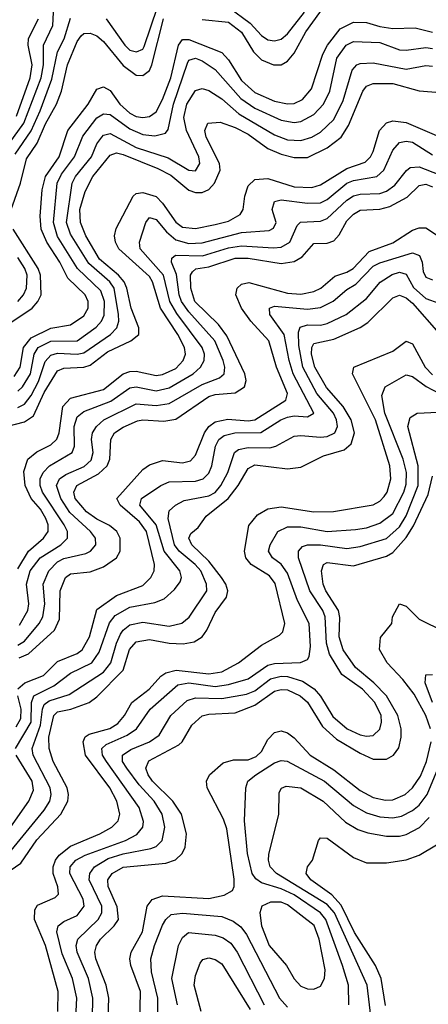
# Model space of a CAD drawing. Header units: inches. Extents: x 990535 to 1117859, y 769386 to 892122.
# Tile 760 of 1056: x 1068256 to 1069497, y 846811 to 849807. Entities that reach past the tile are written whole.
import ezdxf

# ---------------------------------------------------------------- set-up
doc = ezdxf.new("R2010")
doc.units = ezdxf.units.IN
doc.header["$MEASUREMENT"] = 0
doc.layers.add('B0864', color=7, linetype='Continuous')

msp = doc.modelspace()

# ---------------------------------------------------------------- linework, layer by layer
at = {"layer": 'B0864', "color": 5}
for points, elevation in [([(1068810, 849807.7), (1068890, 849799.4), (1068929.7, 849769.7), (1068965.7, 849710), (1068990, 849685.5), (1069026.5, 849670), (1069050, 849670.4), (1069070, 849681.1), (1069090, 849705.3), (1069125.6, 849770), (1069210, 849889.2)], 3220), ([(1068210, 849412.9), (1068267.8, 849492.2), (1068320.3, 849630), (1068327.8, 849670), (1068328.2, 849730), (1068356.5, 849790), (1068359.2, 849850)], 3260), ([(1068518.1, 849810), (1068574.8, 849730), (1068590, 849714.8), (1068610.8, 849709.2), (1068630, 849717.7), (1068634.3, 849725.7), (1068674.4, 849845.6)], 3240), ([(1068890, 849845.8), (1068956.5, 849796.5), (1068990, 849758.8), (1069010, 849745.8), (1069030, 849742.8), (1069050, 849748.5), (1069070, 849764.6), (1069121.5, 849830)], 3240), ([(1068242.1, 849397.9), (1068290, 849468.8), (1068318.1, 849530), (1068353.2, 849626.8), (1068370, 849710), (1068391.1, 849748.9), (1068410, 849811.9)], 3240), ([(1068229.3, 849230), (1068258.1, 849310), (1068276.3, 849383.7), (1068308.2, 849431.8), (1068333.9, 849490), (1068367.4, 849550), (1068382.2, 849590), (1068401.1, 849670), (1068430, 849740.8), (1068442.1, 849757.9), (1068450, 849765.1), (1068470, 849766.1), (1068490, 849758.4), (1068510, 849741.1), (1068570, 849667.9), (1068610, 849639), (1068630, 849637.2), (1068650, 849653.2), (1068657.6, 849670), (1068692.5, 849810)], 3220), ([(1068238.6, 848721.4), (1068256.8, 848750), (1068267.2, 848810), (1068290, 848839), (1068350, 848868.6), (1068410, 848878.5), (1068450, 848906.4), (1068463.6, 848930), (1068464.1, 848950), (1068454.1, 848970), (1068401.3, 849021.3), (1068377, 849070), (1068338, 849130), (1068320.5, 849170), (1068317.5, 849210), (1068323.4, 849290), (1068334.4, 849330), (1068375.7, 849390), (1068402, 849470), (1068464, 849550), (1068490, 849595.7), (1068510, 849603.3), (1068530, 849592), (1068559.8, 849550), (1068590, 849522.9), (1068610, 849512.7), (1068630, 849509.3), (1068650, 849513), (1068670, 849526.8), (1068690, 849564.3), (1068714.7, 849630), (1068738.6, 849730), (1068750, 849746.9), (1068770, 849746.9), (1068870, 849707.7), (1068890, 849684.8), (1068930, 849622.3), (1068970, 849585.8), (1069030, 849559.7), (1069070, 849551.7), (1069090, 849552.8), (1069115.2, 849564.8), (1069142.8, 849597.2), (1069177.4, 849702.6), (1069191.3, 849730), (1069230, 849779.6), (1069270, 849800.1), (1069310, 849798.7), (1069350, 849786.3), (1069390, 849781), (1069457.1, 849782.9), (1069510, 849769.1)], 3180), ([(1068245.7, 849514.3), (1068287.3, 849630), (1068293, 849670), (1068281.4, 849730), (1068282.7, 849750), (1068312.7, 849810)], 3280), ([(1068250, 848676.7), (1068264.2, 848690), (1068287.9, 848730), (1068299.4, 848790), (1068311.8, 848810), (1068350, 848829.5), (1068430, 848830), (1068487.8, 848872.2), (1068504.1, 848890), (1068511.9, 848908.1), (1068512.9, 848950), (1068502.1, 848982.1), (1068430.9, 849050), (1068370, 849147.5), (1068358.1, 849190), (1068368.9, 849310), (1068382.9, 849337.1), (1068421.6, 849390), (1068447, 849453), (1068490, 849508.4), (1068510, 849520.6), (1068530, 849519.4), (1068590, 849475.7), (1068630, 849457.8), (1068666.4, 849453.6), (1068698.4, 849461.6), (1068707.2, 849472.8), (1068722.9, 849550), (1068765.4, 849674.6), (1068770, 849684), (1068790, 849690.6), (1068810, 849682.5), (1068850, 849655.5), (1068927.7, 849567.7), (1068970, 849538), (1069050, 849501.3), (1069090, 849494.6), (1069110, 849497.8), (1069150, 849518.6), (1069179, 849550), (1069198.2, 849590), (1069219.7, 849690), (1069248.2, 849730), (1069270, 849740.9), (1069350, 849737.5), (1069410, 849715.7), (1069430, 849714.3), (1069490, 849722.8), (1069510, 849719.3)], 3160), ([(1068250, 848627.4), (1068270, 848637.9), (1068290, 848664.1), (1068313.1, 848706.9), (1068332.6, 848767.4), (1068350, 848786.3), (1068370, 848792.5), (1068430, 848789.4), (1068450, 848793.6), (1068531.5, 848850), (1068550.3, 848870), (1068556.4, 848890), (1068555.8, 848910), (1068542.4, 848990), (1068529.7, 849010), (1068466, 849066), (1068410, 849155.2), (1068398.1, 849190), (1068415.3, 849310), (1068425.3, 849330), (1068473.3, 849390), (1068490.1, 849429.9), (1068504.7, 849450), (1068510, 849455.7), (1068530, 849460.7), (1068610, 849418.9), (1068707.1, 849387.1), (1068770, 849349.7), (1068790, 849347.9), (1068802.7, 849370), (1068799.8, 849390), (1068762.4, 849470), (1068754.8, 849510), (1068763.5, 849550), (1068790, 849592.2), (1068810, 849598.1), (1068830, 849592.3), (1068870, 849566.1), (1068921.4, 849521.4), (1069030, 849457), (1069070, 849442.3), (1069110, 849439.4), (1069143, 849450), (1069170, 849465), (1069210, 849503.6), (1069238.8, 849561.2), (1069265.8, 849654.2), (1069280.3, 849670), (1069290, 849674.4), (1069330, 849676.4), (1069430, 849657.3), (1069490, 849667.5), (1069510, 849665.9)], 3140), ([(1068211.4, 848568.6), (1068270, 848583.7), (1068297.9, 848602.1), (1068330, 848672.7), (1068370, 848738.5), (1068390, 848747.2), (1068450, 848750), (1068470, 848756.6), (1068522.8, 848797.2), (1068592.8, 848830), (1068617.5, 848850), (1068617.4, 848870), (1068594.5, 848930), (1068581.5, 848990), (1068572.6, 849010), (1068556.3, 849030), (1068498.4, 849078.4), (1068456.2, 849150), (1068439.8, 849190), (1068438.7, 849230), (1068454.9, 849285.1), (1068477.9, 849330), (1068530, 849394.9), (1068550, 849401.9), (1068570, 849396.7), (1068675.1, 849355.1), (1068714.8, 849334.8), (1068770, 849289.1), (1068790, 849281.6), (1068810, 849281.5), (1068830, 849291.2), (1068848.1, 849310), (1068864.9, 849350), (1068862.9, 849370), (1068822.6, 849450), (1068817.9, 849470), (1068827.2, 849492.8), (1068864.7, 849495.3), (1068910, 849479.5), (1068950, 849458.6), (1069010, 849415.4), (1069050, 849398.5), (1069090, 849387.9), (1069130, 849387.8), (1069190, 849417.8), (1069232.9, 849450), (1069254.7, 849485.3), (1069298.7, 849590), (1069310, 849605.1), (1069330, 849613.5), (1069390, 849612.8), (1069470, 849591.2), (1069533.7, 849586.3)], 3120), ([(1068250, 848136.7), (1068282.6, 848190), (1068328.3, 848230), (1068342.4, 848250), (1068342.4, 848270), (1068335.4, 848290), (1068318.4, 848318.4), (1068290.4, 848350.4), (1068272.4, 848390), (1068267.8, 848432.2), (1068280.5, 848470), (1068307.5, 848492.5), (1068350, 848513.4), (1068368.7, 848531.3), (1068375.6, 848550), (1068386.6, 848630), (1068410, 848655.3), (1068510, 848682.6), (1068570, 848729.8), (1068590, 848736.7), (1068610, 848737.5), (1068670, 848725.2), (1068690, 848727.4), (1068730, 848745.9), (1068752.7, 848770), (1068759.1, 848790), (1068756.7, 848810), (1068736.5, 848850), (1068683.7, 848930), (1068658.9, 849010), (1068650, 849026.1), (1068557.2, 849110), (1068546.5, 849130), (1068543.8, 849150), (1068548.4, 849171.6), (1068600.1, 849270), (1068610, 849278.1), (1068630, 849281.4), (1068670, 849269.1), (1068690, 849248.7), (1068730, 849191), (1068750, 849176.5), (1068790, 849172.5), (1068850, 849183.8), (1068890, 849194.4), (1068925.2, 849214.8), (1068934.4, 849230), (1068939.8, 849270), (1068950, 849301.7), (1068970, 849321.1), (1069010, 849324.3), (1069090, 849298.8), (1069143.3, 849296.7), (1069170, 849304.9), (1069250, 849354.2), (1069305.7, 849374.3), (1069321.7, 849390), (1069330, 849406.7), (1069349.1, 849470), (1069370, 849493.2), (1069390, 849499.6), (1069430, 849494.9), (1069530, 849451.8)], 3080), ([(1068255.2, 847964.8), (1068280.6, 848010), (1068283.2, 848030), (1068276.1, 848090), (1068287.1, 848130), (1068318.2, 848170), (1068380.1, 848210), (1068400.3, 848230), (1068400.7, 848250), (1068390.5, 848270), (1068325.2, 848370), (1068318.2, 848390), (1068318.1, 848410), (1068326.4, 848430), (1068346, 848450), (1068415.1, 848490), (1068422.3, 848510), (1068421, 848570), (1068430, 848599.1), (1068450, 848614.8), (1068532.9, 848647.1), (1068590, 848687.3), (1068610, 848690.5), (1068670, 848678.1), (1068710, 848686.8), (1068782.8, 848730), (1068805.4, 848750), (1068816.5, 848770), (1068816.9, 848790), (1068810.2, 848810), (1068733.1, 848913.1), (1068712.2, 848950), (1068692.3, 849030), (1068622.1, 849110), (1068619.2, 849130), (1068639, 849190), (1068650, 849205.1), (1068670, 849199.7), (1068702.1, 849162.1), (1068730, 849137.8), (1068770, 849126.1), (1068810, 849128.4), (1068930, 849159.7), (1069013.6, 849166.4), (1069027.2, 849172.8), (1069034.7, 849190), (1069022.5, 849230), (1069030, 849254.4), (1069050, 849259), (1069130, 849248.8), (1069170, 849250.3), (1069190, 849259.8), (1069250.3, 849309.7), (1069270, 849318), (1069341.4, 849330), (1069362.3, 849350), (1069389.3, 849410.7), (1069410, 849433.8), (1069430, 849438.1), (1069450, 849434.8), (1069510, 849395.9)], 3060), ([(1068250, 847904.1), (1068270, 847916), (1068314.8, 847970), (1068326.2, 847990), (1068332.3, 848030), (1068326.8, 848090), (1068344.1, 848130), (1068370, 848157.9), (1068390, 848168.2), (1068456.4, 848183.6), (1068470.5, 848190), (1068487.3, 848210), (1068486.2, 848230), (1068471.2, 848250), (1068408.3, 848308.3), (1068380.5, 848350), (1068367.6, 848390), (1068376.2, 848410), (1068396.2, 848423.8), (1068451.7, 848448.3), (1068472.4, 848467.6), (1068478.6, 848490), (1068473.6, 848530), (1068476.9, 848550), (1068489.1, 848570), (1068511.2, 848590), (1068610, 848639), (1068670, 848633.7), (1068710, 848639.9), (1068810, 848697), (1068862.6, 848717.4), (1068877.4, 848730), (1068879.1, 848750), (1068874.2, 848770), (1068848.7, 848830), (1068770, 848918.3), (1068747.8, 848950), (1068740.7, 848970), (1068732.3, 849032.3), (1068716.8, 849070), (1068718.3, 849081.7), (1068729.4, 849090.6), (1068810.8, 849089.2), (1068890, 849113), (1068930, 849119.7), (1069027.1, 849112.9), (1069050, 849115.2), (1069076.8, 849130), (1069099.2, 849180.8), (1069108.7, 849191.3), (1069170, 849194), (1069190, 849202.4), (1069250, 849258.5), (1069270, 849271.8), (1069290, 849276.7), (1069350, 849278.7), (1069370, 849285.3), (1069396.1, 849303.9), (1069431.2, 849348.8), (1069442.8, 849357.2), (1069470, 849360.1), (1069530, 849335.9)], 3040), ([(1068253.8, 847866.2), (1068282.1, 847877.9), (1068361.7, 847950), (1068376.9, 847983.1), (1068378.6, 848070), (1068394.5, 848110), (1068410, 848120.8), (1068470, 848127.1), (1068510, 848142.1), (1068549.9, 848170), (1068561.1, 848190), (1068560.8, 848230), (1068551, 848250), (1068528.6, 848268.6), (1068490, 848287.8), (1068458.4, 848310), (1068424.3, 848350), (1068419.8, 848370), (1068429.6, 848390), (1068494.7, 848425.3), (1068521.8, 848450), (1068529.7, 848470), (1068533, 848530), (1068543.4, 848550), (1068570, 848568), (1068613.1, 848586.9), (1068630, 848590.3), (1068694.1, 848585.9), (1068730, 848591.6), (1068830, 848660.9), (1068850, 848667.2), (1068910, 848672.3), (1068938.9, 848690), (1068944, 848710), (1068939.6, 848730), (1068885.2, 848845.2), (1068859.5, 848879.5), (1068788, 848950), (1068775.2, 848990), (1068775.1, 849030), (1068780.3, 849039.7), (1068790.8, 849049.2), (1068830, 849055.4), (1068910, 849081.3), (1068950, 849082), (1069050, 849065.9), (1069090, 849071.5), (1069113.7, 849086.3), (1069150, 849126.3), (1069190, 849127.7), (1069210, 849134.7), (1069226.9, 849153.1), (1069250, 849195.2), (1069270, 849216.1), (1069290, 849227.5), (1069350, 849231.2), (1069381, 849239), (1069432.9, 849267.1), (1069470, 849302.9), (1069490, 849306.7), (1069510, 849298.5)], 3020), ([(1068210, 848874.1), (1068293.5, 848930), (1068310.8, 848950), (1068320.3, 848970), (1068319.2, 849030), (1068311.5, 849050), (1068235.4, 849170)], 3220), ([(1068250, 847771.5), (1068270.7, 847789.3), (1068327.8, 847812.2), (1068370, 847854.2), (1068430, 847879), (1068445.4, 847890), (1068467.5, 847930), (1068490, 848013), (1068550, 848055.5), (1068630, 848085.8), (1068654.3, 848110), (1068664.4, 848130), (1068664.9, 848150), (1068640.7, 848250), (1068619.5, 848279.5), (1068561.1, 848330), (1068550.3, 848350), (1068630, 848439.2), (1068650, 848452.6), (1068690, 848466.1), (1068750, 848459.1), (1068774.7, 848465.3), (1068790, 848482.8), (1068817.3, 848550), (1068830.8, 848569.2), (1068850, 848583.3), (1068888.4, 848591.6), (1068950, 848587.2), (1068970, 848590.3), (1069064.9, 848650), (1069069.6, 848670), (1069036, 848750), (1069013.1, 848830), (1068957.6, 848890), (1068929.6, 848930), (1068912.9, 848970), (1068916.3, 848990), (1068930, 849002.3), (1068952.1, 849007.9), (1069070, 848975), (1069110, 848972.4), (1069150, 848979.9), (1069171.2, 848990), (1069213.4, 849026.6), (1069250, 849038.8), (1069269.3, 849050.7), (1069317.6, 849102.4), (1069390, 849128.8), (1069450, 849166.8), (1069470, 849174.2), (1069490, 849174.1), (1069550, 849134.2)], 2980), ([(1068242.6, 847590), (1068290.3, 847670), (1068291.6, 847730), (1068298.8, 847750), (1068359.1, 847780.9), (1068410, 847819), (1068475.2, 847850), (1068497.1, 847882.9), (1068528.2, 847971.8), (1068545.7, 847994.3), (1068590, 848020.1), (1068666.3, 848033.7), (1068694.4, 848045.6), (1068726, 848074), (1068743.3, 848096.7), (1068747.6, 848110), (1068741.8, 848130), (1068695.1, 848190), (1068670.2, 848270.2), (1068620.7, 848330), (1068626.2, 848350), (1068684.1, 848390), (1068710, 848401.1), (1068790, 848403.3), (1068813.3, 848410), (1068830, 848428), (1068839.5, 848450), (1068850.8, 848510), (1068861.3, 848530), (1068877.4, 848542.6), (1068909.8, 848550.2), (1068988.3, 848551.7), (1069049, 848590), (1069070, 848598.4), (1069090, 848602), (1069130, 848598.6), (1069149.9, 848610), (1069086.6, 848730), (1069074.3, 848770), (1069059.1, 848850), (1069016.1, 848910), (1069014.8, 848930), (1069030, 848935.6), (1069130, 848926.3), (1069170, 848931.2), (1069208.6, 848951.4), (1069250, 848986.9), (1069277.3, 849002.7), (1069330, 849057), (1069350, 849068), (1069450, 849098.1), (1069471, 849090), (1069478.8, 849070), (1069481.6, 849041.6), (1069490, 849024.4), (1069510, 849015.5)], 2960), ([(1068249.9, 848950), (1068267, 848970), (1068276.5, 848990), (1068278.3, 849030), (1068270.8, 849050), (1068250, 849083.9)], 3240), ([(1068230, 847279.7), (1068330, 847402.4), (1068346.7, 847430), (1068350.7, 847450), (1068348.5, 847470), (1068296.5, 847570), (1068293.3, 847590), (1068318.8, 847661.2), (1068324.3, 847710), (1068330, 847723.4), (1068345.4, 847734.6), (1068405.5, 847754.5), (1068510, 847821.7), (1068532.5, 847850), (1068549.5, 847910), (1068562.3, 847937.7), (1068570, 847950), (1068590, 847966.2), (1068630, 847974.5), (1068710, 847962.4), (1068748.8, 847971.2), (1068770.9, 847989.1), (1068824.1, 848070), (1068823.5, 848090), (1068805.7, 848130), (1068788.8, 848150), (1068739.8, 848190), (1068726.2, 848210), (1068707.1, 848290), (1068710, 848312.9), (1068729.1, 848330), (1068755.9, 848344.1), (1068830, 848358.2), (1068850, 848368.9), (1068867.2, 848390), (1068887.8, 848430), (1068908.8, 848490), (1068920.8, 848499.2), (1068950, 848505.6), (1069015.4, 848504.6), (1069034, 848510), (1069090, 848540.3), (1069110, 848542.6), (1069170, 848537.2), (1069190, 848539.4), (1069213.1, 848550), (1069221.1, 848570), (1069218.4, 848590), (1069209.2, 848610), (1069158.2, 848670), (1069116.2, 848750), (1069103.9, 848816.1), (1069103, 848857), (1069108.2, 848871.8), (1069130, 848878.8), (1069170, 848877.8), (1069190, 848882.8), (1069248.2, 848910), (1069310, 848958.7), (1069351.3, 849008.7), (1069387.5, 849032.5), (1069410, 849039.4), (1069430, 849032.6), (1069452.9, 848992.9), (1069490, 848959.5), (1069530, 848944.4)], 2940), ([(1068190, 847194.3), (1068258.8, 847241.2), (1068308, 847312), (1068380.6, 847390), (1068402, 847430), (1068404.2, 847450), (1068399.6, 847470), (1068356.8, 847550), (1068344.6, 847590), (1068344.5, 847624.5), (1068359, 847690), (1068370, 847701.5), (1068410.6, 847710), (1068466.4, 847730), (1068490, 847747.2), (1068570, 847828.2), (1068588.8, 847891.2), (1068610, 847914.6), (1068650, 847921.3), (1068710, 847910.3), (1068752.2, 847907.8), (1068785.8, 847914.2), (1068810.3, 847930), (1068824.7, 847950), (1068850, 848003.8), (1068883.9, 848050), (1068887.9, 848070), (1068881.9, 848090), (1068868.6, 848110), (1068830, 848159.9), (1068778.9, 848210), (1068770, 848230.3), (1068775.7, 848244.3), (1068797.6, 848262.4), (1068822.8, 848297.2), (1068889.1, 848350.9), (1068919.8, 848390), (1068950, 848441.9), (1068970, 848453), (1069070, 848441.1), (1069110, 848445.8), (1069179.2, 848480.8), (1069241.8, 848498.2), (1069263.2, 848516.8), (1069272.7, 848550), (1069263, 848590), (1069239, 848630), (1069188.2, 848688.2), (1069152.6, 848750), (1069142.7, 848790), (1069143.8, 848810), (1069150, 848822), (1069210, 848835.8), (1069290, 848870.9), (1069313.7, 848886.3), (1069390, 848961.4), (1069410, 848968.7), (1069430, 848960.8), (1069450, 848944.9), (1069530, 848853.1)], 2920), ([(1068371.8, 846790), (1068372.7, 846850), (1068334.2, 846990), (1068300.5, 847070), (1068301.2, 847098.8), (1068310, 847113.1), (1068363.8, 847136.2), (1068373.5, 847146.5), (1068371.3, 847168.7), (1068357.4, 847210), (1068357.2, 847230), (1068363.9, 847250), (1068375.1, 847264.9), (1068410, 847292.4), (1068499.3, 847330), (1068535.4, 847350), (1068554.7, 847370), (1068560.1, 847390), (1068550.8, 847430), (1068529.4, 847470), (1068455.1, 847570), (1068448.5, 847610), (1068454.4, 847625.6), (1068466.5, 847633.5), (1068529.1, 847650.9), (1068554, 847666), (1068574.2, 847690), (1068596.7, 847730), (1068649.4, 847770.6), (1068684.2, 847810), (1068699.6, 847820.4), (1068731.6, 847828.4), (1068830, 847817), (1068870, 847823.1), (1068920.2, 847850), (1068990, 847904.7), (1069045.2, 847934.8), (1069055.3, 847944.7), (1069061.7, 847970), (1069031.6, 848091.6), (1069015.3, 848115.3), (1068959.4, 848150), (1068942.8, 848170), (1068939.3, 848190), (1068951.9, 848268.1), (1068978.8, 848301.2), (1069010, 848319.5), (1069050, 848325.4), (1069150, 848309.5), (1069208.9, 848311.1), (1069330, 848331.7), (1069350, 848342.7), (1069363.2, 848356.8), (1069372.1, 848370), (1069383.4, 848410), (1069381.1, 848450), (1069336.7, 848590), (1069267.1, 848730), (1069271.4, 848750), (1069390, 848798.6), (1069430, 848829.1), (1069450, 848821.3), (1069488.2, 848750), (1069510, 848726.6)], 2880), ([(1068424.9, 846750), (1068428.7, 846830), (1068415.5, 846890), (1068384.9, 846964.9), (1068368.3, 847031.7), (1068372.4, 847050), (1068390, 847063.8), (1068430, 847081.7), (1068451.1, 847110), (1068448.9, 847131.1), (1068408.1, 847210), (1068409.1, 847230), (1068425.8, 847250), (1068454.4, 847265.6), (1068577, 847310), (1068612, 847328), (1068629.9, 847350), (1068632.1, 847367.9), (1068619, 847410), (1068519.8, 847550), (1068507.2, 847570), (1068505.4, 847590), (1068518.1, 847601.9), (1068582, 847630), (1068610.7, 847649.3), (1068652.4, 847710), (1068736.6, 847783.4), (1068770, 847790), (1068850, 847778.9), (1068890, 847784.4), (1068950, 847801.7), (1069010, 847843.8), (1069030, 847848.5), (1069108.9, 847851.1), (1069130, 847860.2), (1069135.7, 847870), (1069139.7, 847900.3), (1069135.6, 847970), (1069100.1, 848040.1), (1069070, 848123.7), (1069050, 848151), (1069023.6, 848170), (1069011.5, 848190), (1069017.3, 848210), (1069040.4, 848250), (1069070, 848264.7), (1069110, 848264.5), (1069190, 848250.3), (1069275.8, 848255.8), (1069310, 848261.1), (1069350, 848275), (1069390, 848305), (1069423.1, 848370), (1069430, 848394.6), (1069431.3, 848430), (1069420.9, 848470), (1069365.9, 848610), (1069355.9, 848664.1), (1069366, 848690), (1069430, 848726.3), (1069450, 848721.5), (1069490.9, 848690.9), (1069530, 848670.9)], 2860), ([(1068476.5, 846770), (1068477.8, 846830), (1068464.7, 846890), (1068429.7, 846970), (1068426.8, 846990), (1068432.7, 847010), (1068494.1, 847070), (1068504.8, 847090), (1068505.1, 847110), (1068466.9, 847190), (1068469, 847210), (1068483.1, 847230), (1068524.7, 847255.3), (1068570, 847269.5), (1068654.5, 847285.5), (1068670, 847292.1), (1068688.6, 847310), (1068697.1, 847350), (1068689, 847390), (1068664.1, 847430), (1068619.1, 847479.1), (1068580.9, 847530), (1068568.4, 847550), (1068567.6, 847570), (1068593.1, 847586.9), (1068649.8, 847610.2), (1068679.2, 847630), (1068715.3, 847690), (1068764.5, 847735.5), (1068790, 847743.5), (1068870, 847741.8), (1068944.7, 847755.3), (1068970, 847765.4), (1069018.1, 847801.9), (1069050, 847809.7), (1069070, 847808.9), (1069115.1, 847795.1), (1069150.9, 847770.9), (1069169.4, 847749.4), (1069207.6, 847687.6), (1069251.2, 847650), (1069290, 847631.1), (1069310, 847627.3), (1069330.3, 847629.7), (1069350, 847648.4), (1069355.6, 847670), (1069354.2, 847690), (1069335.4, 847730), (1069297.7, 847770), (1069235.1, 847815.1), (1069196.9, 847876.9), (1069188.3, 847910), (1069184.4, 847990), (1069176.6, 848010), (1069137.8, 848070), (1069102.8, 848170), (1069102.8, 848190), (1069115.6, 848204.4), (1069130, 848210), (1069170, 848209.4), (1069250, 848198.2), (1069290, 848204.1), (1069370, 848228.7), (1069410, 848263.9), (1069430, 848297.7), (1069466.4, 848390), (1069467.2, 848450), (1069435.3, 848570), (1069442.6, 848597.4), (1069463.7, 848610), (1069526.4, 848613.6)], 2840), ([(1068524.1, 846770), (1068526.7, 846830), (1068518, 846870), (1068487.2, 846950), (1068483.7, 846970), (1068489, 846990), (1068501.6, 847010), (1068542.7, 847050), (1068555.7, 847070), (1068551.7, 847108.3), (1068524.2, 847170), (1068523.6, 847190), (1068536.1, 847210), (1068570, 847228.4), (1068699.3, 847240.7), (1068728.9, 847251.1), (1068749.7, 847270.3), (1068758.9, 847290), (1068762.9, 847330), (1068747.1, 847390), (1068721.3, 847430), (1068659.4, 847490), (1068645.5, 847510), (1068638.5, 847530), (1068647.9, 847552.1), (1068739.5, 847600.5), (1068749.7, 847610.3), (1068778.7, 847661.3), (1068810, 847688.9), (1068830, 847694.2), (1068910, 847698.6), (1068970, 847721.6), (1069030, 847764), (1069050, 847769.6), (1069070, 847767.9), (1069107.7, 847750), (1069130, 847730.6), (1069176.3, 847656.3), (1069218.2, 847618.2), (1069290, 847575.8), (1069330, 847557.6), (1069370, 847556.9), (1069392.1, 847570), (1069407.7, 847592.3), (1069415.3, 847624.7), (1069414.7, 847650), (1069404.7, 847690), (1069370.8, 847750), (1069332.4, 847790), (1069275.8, 847835.8), (1069239, 847890), (1069226.5, 847930), (1069228.9, 847988.9), (1069224.8, 848010), (1069185.8, 848070), (1069177.9, 848090), (1069172.6, 848130), (1069178.9, 848150), (1069190, 848155.7), (1069270, 848145.9), (1069370, 848174.6), (1069390, 848186.3), (1069430, 848232), (1069452.2, 848267.8), (1069497, 848363), (1069510, 848418)], 2820), ([(1069504.7, 847650), (1069490.4, 847690), (1069454.7, 847754.7), (1069419.9, 847799.9), (1069372.1, 847850), (1069348.9, 847891.1), (1069352.3, 847927.7), (1069386.2, 847970), (1069388.2, 847990), (1069410, 848030.2), (1069430, 848023.2), (1069470, 847983.6), (1069545.8, 847945.8)], 2780), ([(1069510.6, 847730), (1069488.5, 847790), (1069490, 847814.4), (1069510, 847815)], 2760), ([(1068244.6, 847655.4), (1068258.6, 847681.4), (1068260.2, 847710), (1068249.8, 847750)], 2980), ([(1068620.7, 846750), (1068622.2, 846850), (1068593.2, 846930), (1068589.9, 846950), (1068593.9, 846970), (1068628.3, 847031.7), (1068643.4, 847110), (1068658.1, 847130), (1068690, 847141.2), (1068830, 847133.6), (1068876.6, 847143.4), (1068902.1, 847157.9), (1068907.7, 847170), (1068907.3, 847192.7), (1068884.9, 847344.9), (1068874.8, 847374.8), (1068825.3, 847470), (1068823.8, 847490), (1068832, 847510), (1068873.6, 847546.4), (1068904.9, 847555.1), (1068950, 847555.3), (1068974.4, 847565.6), (1068990, 847580.5), (1069010, 847617.4), (1069030, 847638.9), (1069050, 847643.7), (1069070, 847637.2), (1069090, 847622.3), (1069138.8, 847570), (1069210, 847525.3), (1069290, 847462.4), (1069330, 847440.5), (1069367.5, 847432.5), (1069390, 847434.1), (1069427.2, 847450), (1069450, 847470.1), (1069474.1, 847505.9), (1069492.4, 847550), (1069506, 847610)], 2780), ([(1068228.4, 847351.6), (1068283.5, 847430), (1068297.2, 847462.8), (1068293.5, 847490), (1068244.9, 847570)], 2960), ([(1069255.9, 846810), (1069254.5, 846870), (1069237.2, 846930), (1069186.1, 847070), (1069170, 847090.2), (1069090, 847144.3), (1069050, 847163.1), (1068990, 847180.8), (1068973.5, 847193.5), (1068962.5, 847210), (1068947.9, 847270), (1068938.7, 847370), (1068942.9, 847470), (1068949.3, 847490), (1068973.3, 847510), (1069030, 847546), (1069050, 847553.8), (1069068.5, 847551.5), (1069181.8, 847490), (1069270, 847416.6), (1069310, 847393.9), (1069350, 847381.8), (1069390, 847378.7), (1069416, 847384), (1069450, 847401.1), (1069470, 847417.7), (1069494.1, 847450), (1069543.4, 847570)], 2760), ([(1069325.4, 846750), (1069312.2, 846870), (1069212.4, 847090), (1069190, 847115.1), (1069036.4, 847210), (1069016.4, 847230), (1069011.3, 847250), (1069013, 847267), (1069042.9, 847390), (1069043.9, 847456.1), (1069050.9, 847469.1), (1069065, 847475), (1069110, 847469.7), (1069178.4, 847430), (1069245.5, 847365.5), (1069283.7, 847343.7), (1069313.3, 847333.3), (1069370, 847322.8), (1069410, 847323), (1069430, 847327.8), (1069471, 847349), (1069500.5, 847379.5)], 2740), ([(1069367.7, 846807.7), (1069354.3, 846890), (1069336.8, 846930), (1069273.1, 847030), (1069232.9, 847112.9), (1069204.4, 847144.4), (1069140.6, 847190), (1069125.9, 847210), (1069130.4, 847229.6), (1069145.6, 847250), (1069163.5, 847310), (1069170, 847318.5), (1069190, 847316.6), (1069270, 847258.1), (1069310, 847242.2), (1069370, 847242.4), (1069430, 847251.1), (1069470, 847264.8), (1069570, 847325.1)], 2720), ([(1068675.7, 846730), (1068675.7, 846830), (1068656.1, 846910), (1068654.5, 846950), (1068665.2, 846990), (1068690, 847051.9), (1068699.9, 847070), (1068715.7, 847084.3), (1068750, 847088.5), (1068870, 847078.3), (1068904.8, 847064.8), (1068927.3, 847047.3), (1068944.4, 847024.4), (1069045.3, 846830), (1069070, 846803)], 2760), ([(1068735.1, 846810), (1068718.1, 846890), (1068738.7, 846990), (1068750, 847015.1), (1068768.1, 847030), (1068850, 847022), (1068873.8, 847013.8), (1068897.2, 846997.2), (1068916.7, 846970), (1068998.8, 846810)], 2740), ([(1068807.4, 846790), (1068785.6, 846870), (1068790, 846899.5), (1068803.8, 846936.2), (1068812.2, 846947.8), (1068830, 846952.7), (1068850, 846947.9), (1068870, 846934.8), (1068955.7, 846795.7)], 2720)]:
    msp.add_lwpolyline(points, dxfattribs=dict(at, elevation=elevation))
at = {"layer": 'B0864', "color": 5, "elevation": 2780}
msp.add_lwpolyline([(1069017.6, 847122.4), (1068991.5, 847110), (1068985.1, 847090), (1068991, 847050), (1069013.9, 846990), (1069066.9, 846930), (1069090, 846889.4), (1069110, 846866.8), (1069130, 846858.5), (1069150, 846857.5), (1069170, 846866.6), (1069181.9, 846890), (1069183.6, 846916.4), (1069165.7, 847010), (1069151, 847051), (1069070, 847113.7), (1069050, 847122.1)], close=True, dxfattribs=at)

doc.saveas('drawing.dxf')
